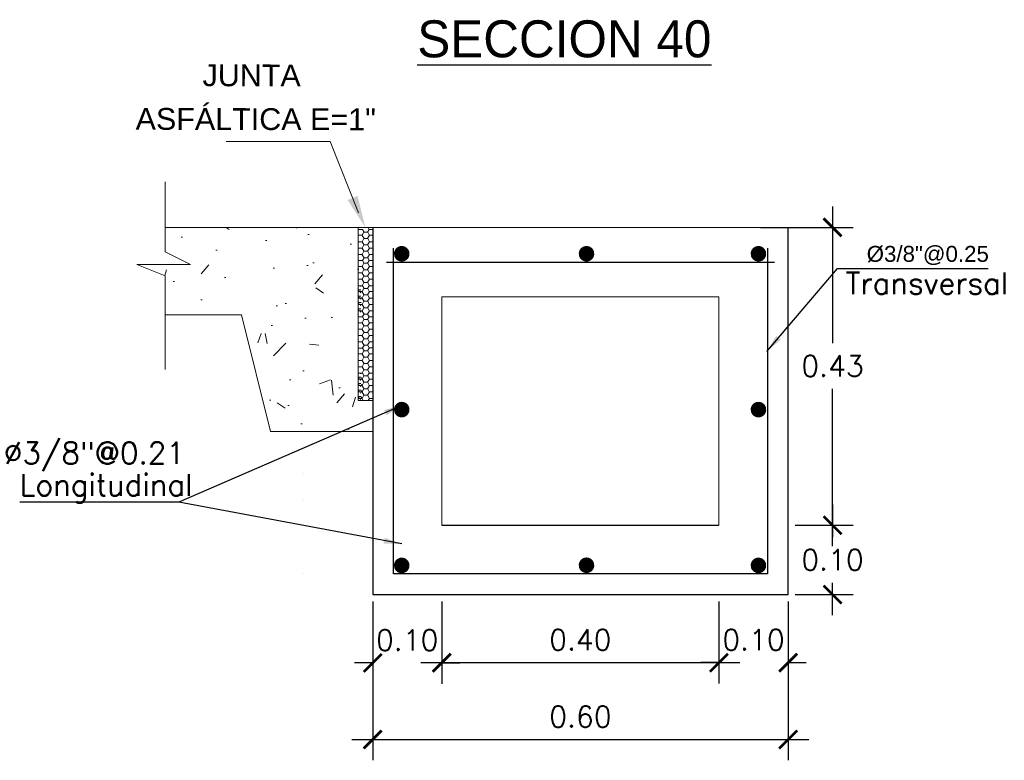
# Model space of a CAD drawing. Header units: millimetres. Extents: x -8931983 to 9630244, y 4 to 18563053.
# Tile 303 of 329: x 349715.45 to 349716.87, y 9282009.35 to 9282010.42. Entities that reach past the tile are written whole.
import ezdxf

# ---------------------------------------------------------------- set-up
doc = ezdxf.new("R2010")
doc.units = ezdxf.units.MM
doc.linetypes.add('ACAD_ISO02W100', pattern=[15, 12, -3])
doc.linetypes.add('DASHED2', pattern=[0.375, 0.25, -0.125])
for name, color, linetype, lineweight in [('0.2', 32, 'ACAD_ISO02W100', 0), ('cotas', 1, 'Continuous', 15), ('linea fina 01', 189, 'Continuous', 0), ('PROYECCIONES-INT', 1, 'DASHED2', 5), ('TEXTO', 255, 'Continuous', 5)]:
    doc.layers.add(name, color=color, linetype=linetype, lineweight=lineweight)
doc.layers.add('TEX', color=3, linetype='Continuous')
doc.styles.add('COTAS', font='arial.ttf')
doc.styles.add('MtXpl_Arial_Black', font='txt')
doc.styles.add('ROMANS', font='ROMANS.shx')
doc.styles.add('ROMANS-DIM', font='romans.shx')
doc.styles.add('VANO', font='swissl.ttf', dxfattribs={"height": 0.2})
doc.dimstyles.new('1-25V', dxfattribs={"dimscale": 0.2, "dimtxt": 0.18, "dimasz": 0.13, "dimexe": 0.18, "dimexo": 0.15, "dimgap": 0.1, "dimtad": 0, "dimtih": 1, "dimtoh": 1, "dimzin": 0, "dimdsep": 46, "dimtxsty": 'COTAS', "dimcen": 0.09, "dimadec": 0, "dimazin": 0, "dimtfac": 1, "dimtmove": 2, "dimatfit": 3, "dimfxl": 1, "dimtolj": 1, "dimtzin": 0, "dimarcsym": 0})
doc.dimstyles.new('20_METRIC  ARCHITECTURAL', dxfattribs={"dimscale": 0.2, "dimtxt": 0.03, "dimasz": 0.13, "dimexe": 0.15, "dimexo": 0.05, "dimgap": 0.09, "dimtad": 1, "dimtih": 1, "dimtoh": 1, "dimzin": 0, "dimdsep": 46, "dimtxsty": 'ROMANS-DIM', "dimblk": 'ARCHTICK', "dimcen": 2, "dimdle": 0.15, "dimclrd": 9, "dimclre": 9, "dimadec": 0, "dimazin": 0, "dimtfac": 1, "dimtix": 1, "dimtofl": 0, "dimtmove": 0, "dimatfit": 3, "dimfxl": 1, "dimfrac": 2, "dimtolj": 1, "dimtzin": 0, "dimarcsym": 0})

# ---------------------------------------------------------------- blocks, each defined once
blk = doc.blocks.new('_ArchTick')
at = {"color": 0, "linetype": 'ByBlock', "const_width": 0.15}
blk.add_lwpolyline([(-0.5, -0.5), (0.5, 0.5)], dxfattribs=at)
blk = doc.blocks.new('*D3022')
at = {"color": 9, "lineweight": -2, "transparency": 16777216}
for p, q in [((349715.9576377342, 9282009.577802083), (349715.9576377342, 9282009.348374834)), ((349716.5576377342, 9282009.577802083), (349716.5576377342, 9282009.348374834)), ((349715.9276377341, 9282009.378374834), (349716.5876377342, 9282009.378374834))]:
    blk.add_line(p, q, dxfattribs=at)
at = {"layer": 'Defpoints', "color": 0, "lineweight": 30, "transparency": 16777216}
for p in [(349715.9576377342, 9282009.58780208, 5186.962977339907), (349716.5576377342, 9282009.58780208, 5186.962977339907), (349716.5576377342, 9282009.378374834)]:
    blk.add_point(p, dxfattribs=at)
at = {"color": 9, "lineweight": -2, "transparency": 16777216, "xscale": 0.026, "yscale": 0.026, "zscale": 0.026, "rotation": 180}
blk.add_blockref('_ArchTick', (349715.9576377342, 9282009.378374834), dxfattribs=at)
at = {"color": 9, "lineweight": -2, "transparency": 16777216, "xscale": 0.026, "yscale": 0.026, "zscale": 0.026}
blk.add_blockref('_ArchTick', (349716.5576377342, 9282009.378374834), dxfattribs=at)
at = {"color": 0, "lineweight": 0, "transparency": 16777216, "insert": (349716.2576377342, 9282009.411374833), "char_height": 0.03, "attachment_point": 5, "style": 'ROMANS-DIM'}
blk.add_mtext('\\A1;0.60', dxfattribs=at)
blk = doc.blocks.new('*D3023')
at = {"color": 9, "lineweight": -2, "transparency": 16777216}
for p, q in [((349716.6216847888, 9282010.147802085), (349716.6216847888, 9282009.950802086)), ((349716.5176377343, 9282010.117802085), (349716.6516847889, 9282010.117802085)), ((349716.6216847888, 9282009.657801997), (349716.6216847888, 9282009.884802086)), ((349716.5676377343, 9282009.687801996), (349716.6516847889, 9282009.687801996))]:
    blk.add_line(p, q, dxfattribs=at)
at = {"layer": 'Defpoints', "color": 0, "lineweight": 30, "transparency": 16777216}
for p in [(349716.5076377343, 9282010.117802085, 5186.962977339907), (349716.5576377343, 9282009.687801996, 5186.962977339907), (349716.6216847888, 9282009.687801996)]:
    blk.add_point(p, dxfattribs=at)
at = {"color": 9, "lineweight": -2, "transparency": 16777216, "xscale": 0.026, "yscale": 0.026, "zscale": 0.026}
for p, rotation in [((349716.6216847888, 9282010.117802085), 90), ((349716.6216847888, 9282009.687801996), 270)]:
    blk.add_blockref('_ArchTick', p, dxfattribs=dict(at, rotation=rotation))
at = {"color": 0, "lineweight": 0, "transparency": 16777216, "insert": (349716.6216847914, 9282009.917802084), "char_height": 0.03, "width": 0.0914285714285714, "attachment_point": 5, "style": 'ROMANS-DIM'}
blk.add_mtext('\\A1;0.43', dxfattribs=at)
blk = doc.blocks.new('*D3024')
at = {"color": 9, "lineweight": -2, "transparency": 16777216}
for p, q in [((349716.6216847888, 9282009.717801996), (349716.6216847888, 9282009.670802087)), ((349716.5676377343, 9282009.687801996), (349716.6516847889, 9282009.687801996)), ((349716.6216847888, 9282009.557802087), (349716.6216847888, 9282009.604802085)), ((349716.5676377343, 9282009.587802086), (349716.6516847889, 9282009.587802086))]:
    blk.add_line(p, q, dxfattribs=at)
at = {"layer": 'Defpoints', "color": 0, "lineweight": 30, "transparency": 16777216}
for p in [(349716.5576377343, 9282009.687801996), (349716.5576377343, 9282009.587802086), (349716.6216847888, 9282009.587802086)]:
    blk.add_point(p, dxfattribs=at)
at = {"color": 9, "lineweight": -2, "transparency": 16777216, "xscale": 0.026, "yscale": 0.026, "zscale": 0.026}
for p, rotation in [((349716.6216847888, 9282009.687801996), 90), ((349716.6216847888, 9282009.587802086), 270)]:
    blk.add_blockref('_ArchTick', p, dxfattribs=dict(at, rotation=rotation))
at = {"color": 0, "lineweight": 0, "transparency": 16777216, "insert": (349716.6216847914, 9282009.637802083), "char_height": 0.03, "attachment_point": 5, "style": 'ROMANS-DIM'}
blk.add_mtext('\\A1;0.10', dxfattribs=at)
blk = doc.blocks.new('*D3025')
at = {"color": 9, "lineweight": -2, "transparency": 16777216}
for p, q in [((349715.9576377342, 9282009.577802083), (349715.9576377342, 9282009.458951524)), ((349716.0573581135, 9282009.577802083), (349716.0573581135, 9282009.458951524)), ((349715.9576377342, 9282009.488951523), (349715.9316377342, 9282009.488951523)), ((349716.0573581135, 9282009.488951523), (349716.0833581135, 9282009.488951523))]:
    blk.add_line(p, q, dxfattribs=at)
at = {"layer": 'Defpoints', "color": 0, "lineweight": 30, "transparency": 16777216}
for p in [(349715.9576377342, 9282009.587802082, 5186.962977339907), (349716.0573581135, 9282009.587802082, 5186.962977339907), (349716.0573581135, 9282009.488951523)]:
    blk.add_point(p, dxfattribs=at)
at = {"color": 9, "lineweight": -2, "transparency": 16777216, "xscale": 0.026, "yscale": 0.026, "zscale": 0.026}
blk.add_blockref('_ArchTick', (349715.9576377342, 9282009.488951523), dxfattribs=at)
at = {"color": 9, "lineweight": -2, "transparency": 16777216, "xscale": 0.026, "yscale": 0.026, "zscale": 0.026, "rotation": 180}
blk.add_blockref('_ArchTick', (349716.0573581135, 9282009.488951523), dxfattribs=at)
at = {"color": 0, "lineweight": 0, "transparency": 16777216, "insert": (349716.0074979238, 9282009.521951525), "char_height": 0.03, "attachment_point": 5, "style": 'ROMANS-DIM'}
blk.add_mtext('\\A1;0.10', dxfattribs=at)
blk = doc.blocks.new('*D3026')
at = {"color": 9, "lineweight": -2, "transparency": 16777216}
for p, q in [((349716.0573581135, 9282009.577802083), (349716.0573581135, 9282009.459372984)), ((349716.4576377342, 9282009.577802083), (349716.4576377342, 9282009.459372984)), ((349716.0273581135, 9282009.489372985), (349716.4876377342, 9282009.489372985))]:
    blk.add_line(p, q, dxfattribs=at)
at = {"layer": 'Defpoints', "color": 0, "lineweight": 30, "transparency": 16777216}
for p in [(349716.0573581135, 9282009.58780208, 10373.92595467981), (349716.4576377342, 9282009.58780208, 5186.962977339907), (349716.4576377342, 9282009.489372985)]:
    blk.add_point(p, dxfattribs=at)
at = {"color": 9, "lineweight": -2, "transparency": 16777216, "xscale": 0.026, "yscale": 0.026, "zscale": 0.026, "rotation": 180}
blk.add_blockref('_ArchTick', (349716.0573581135, 9282009.489372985), dxfattribs=at)
at = {"color": 9, "lineweight": -2, "transparency": 16777216, "xscale": 0.026, "yscale": 0.026, "zscale": 0.026}
blk.add_blockref('_ArchTick', (349716.4576377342, 9282009.489372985), dxfattribs=at)
at = {"color": 0, "lineweight": 0, "transparency": 16777216, "insert": (349716.2574979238, 9282009.522372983), "char_height": 0.03, "attachment_point": 5, "style": 'ROMANS-DIM'}
blk.add_mtext('\\A1;0.40', dxfattribs=at)
blk = doc.blocks.new('*D3027')
at = {"color": 9, "lineweight": -2, "transparency": 16777216}
for p, q in [((349716.4576377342, 9282009.577802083), (349716.4576377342, 9282009.459372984)), ((349716.5576377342, 9282009.577802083), (349716.5576377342, 9282009.459372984)), ((349716.4576377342, 9282009.489372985), (349716.4316377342, 9282009.489372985)), ((349716.5576377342, 9282009.489372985), (349716.5836377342, 9282009.489372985))]:
    blk.add_line(p, q, dxfattribs=at)
at = {"layer": 'Defpoints', "color": 0, "lineweight": 30, "transparency": 16777216}
for p in [(349716.4576377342, 9282009.58780208, 5186.962977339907), (349716.5576377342, 9282009.58780208, 5186.962977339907), (349716.5576377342, 9282009.489372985)]:
    blk.add_point(p, dxfattribs=at)
at = {"color": 9, "lineweight": -2, "transparency": 16777216, "xscale": 0.026, "yscale": 0.026, "zscale": 0.026}
blk.add_blockref('_ArchTick', (349716.4576377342, 9282009.489372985), dxfattribs=at)
at = {"color": 9, "lineweight": -2, "transparency": 16777216, "xscale": 0.026, "yscale": 0.026, "zscale": 0.026, "rotation": 180}
blk.add_blockref('_ArchTick', (349716.5576377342, 9282009.489372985), dxfattribs=at)
at = {"color": 0, "lineweight": 0, "transparency": 16777216, "insert": (349716.5076377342, 9282009.522372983), "char_height": 0.03, "attachment_point": 5, "style": 'ROMANS-DIM'}
blk.add_mtext('\\A1;0.10', dxfattribs=at)
blk = doc.blocks.new('TEXTO 1')
at = {"layer": 'linea fina 01', "ltscale": 0.1}
for p, q in [((-0.0508167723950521, 0.1241394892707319), (-0.2010398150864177, 0.1241394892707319)), ((-0.0100357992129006, 0.0209258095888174), (-0.0508167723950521, 0.1241394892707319))]:
    blk.add_line(p, q, dxfattribs=at)
blk.add_solid([(-0.02553807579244, 0.0394717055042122), (0, 0), (-0.0113560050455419, 0.0456207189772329)], dxfattribs=at)
at = {"layer": '0.2', "color": 251, "true_color": 0x636466, "style": 'VANO', "oblique": 359.9999999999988}
for s, p in [('JUNTA', (-0.235123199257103, 0.2039847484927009, -5186.962977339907)), ('ASFÁLTICA E=1"', (-0.331776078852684, 0.1410587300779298, -5186.962977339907))]:
    blk.add_text(s, height=0.0314999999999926, rotation=359.8799999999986, dxfattribs=at).set_placement(p)
blk = doc.blocks.new('junta asfaltica')
at = {"lineweight": 0}
h = blk.add_hatch(dxfattribs=at)
h.set_pattern_fill('AR-CONC', scale=0.01, style=0)
h.set_pattern_definition([(50, (-0.1189008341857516, -0.0700673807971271), (0.1639662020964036, -0.0143451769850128), [0.017145, -0.188595]), (355, (-0.1189008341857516, -0.0700673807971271), (-0.0317190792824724, 0.1719511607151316), [0.013716, -0.150876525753]), (100.4514446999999, (-0.1052370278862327, -0.0712628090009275), (0.1322471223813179, 0.1576059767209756), [0.01457100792, -0.1602812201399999]), (46.1842, (-0.1189008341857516, -0.0243473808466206), (0.2439711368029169, -0.0378380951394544), [0.0257175, -0.2828925]), (96.6355576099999, (-0.0985699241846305, -0.0275005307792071), (0.2136637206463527, 0.2226835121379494), [0.021856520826, -0.240422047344]), (351.18415117, (-0.1189008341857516, -0.0243473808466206), (0.2136637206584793, 0.2226835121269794), [0.020573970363, -0.226313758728]), (21, (-0.0960408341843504, -0.0357773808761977), (0.1364529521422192, -0.0920386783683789), [0.017145, -0.188595]), (326, (-0.0960408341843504, -0.0357773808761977), (0.0556218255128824, 0.1657691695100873), [0.013716, -0.150876]), (71.45144499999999, (-0.0846697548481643, -0.0434472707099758), (0.1920747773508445, 0.0737304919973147), [0.01457100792, -0.16028094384]), (37.5, (-0.1189008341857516, -0.0700673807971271), (0.0027797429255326, 0.0760995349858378), [0, -0.1490472, 0, -0.153162, 0, -0.1514475]), (7.499999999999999, (-0.1189008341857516, -0.0700673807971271), (0.0601376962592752, 0.0901625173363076), [0, -0.0873252, 0, -0.1456182, 0, -0.0577215]), (327.5, (-0.1698786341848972, -0.0700673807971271), (0.1220315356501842, -0.0051558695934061), [0, -0.05715, 0, -0.178308, 0, -0.236601]), (317.5, (-0.1927386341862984, -0.0700673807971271), (0.1333162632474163, 0.0228838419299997), [0, -0.074295, 0, -0.1184148, 0, -0.168021])])
h.paths.add_polyline_path([(-0.0210516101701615, 2.68221356e-08), (-0.2996047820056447, 2.68221356e-08), (-0.2996047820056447, -0.0354425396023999), (-0.2629513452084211, -0.0536842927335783), (-0.3405718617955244, -0.0536842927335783), (-0.2996047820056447, -0.0698087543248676), (-0.2996047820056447, -0.1263088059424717), (-0.1894634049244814, -0.1263088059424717), (-0.1473604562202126, -0.2947206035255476), (-0.0210516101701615, -0.2947206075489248)])
h = blk.add_hatch(dxfattribs=at)
h.set_pattern_fill('HONEY', scale=0.0187124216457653, angle=180, style=0)
h.set_pattern_definition([(360, (-1344.435306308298, 712.0165321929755), (0.0080206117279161, -0.0046307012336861), [0.0053470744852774, -0.0106941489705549]), (240, (-1344.435306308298, 712.0165321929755), (-0.0080206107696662, -0.0046307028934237), [0.0053470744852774, -0.0106941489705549]), (300, (-1344.435306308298, 712.0165321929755), (9.5825e-10, -0.0092614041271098), [-0.0106941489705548, 0.0053470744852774])])
h.paths.add_polyline_path([(-0.0210514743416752, -0.0843195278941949), (-0.0210514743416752, -0.1264220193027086), (-0.0160414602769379, -0.1264220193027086), (-0.0160414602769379, -0.0843195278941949)])
h = blk.add_hatch(dxfattribs=at)
h.set_pattern_fill('HONEY', scale=0.0187124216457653, angle=180, style=0)
h.set_pattern_definition([(360, (-1344.435306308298, 711.8902233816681), (0.0080206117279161, -0.0046307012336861), [0.0053470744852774, -0.0106941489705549]), (240, (-1344.435306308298, 711.8902233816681), (-0.0080206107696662, -0.0046307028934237), [0.0053470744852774, -0.0106941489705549]), (300, (-1344.435306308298, 711.8902233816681), (9.5825e-10, -0.0092614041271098), [-0.0106941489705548, 0.0053470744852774])])
h.paths.add_polyline_path([(-0.0210514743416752, -0.2106283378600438), (-0.0210514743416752, -0.2527308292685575), (-0.0160414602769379, -0.2527308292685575), (-0.0160414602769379, -0.2106283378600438)])
at = {"color": 7, "linetype": 'ByBlock', "lineweight": 0}
for p, q in [((-0.2996047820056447, 0.0657418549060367), (-0.2996047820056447, -0.0354425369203)), ((-0.2996047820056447, -0.0354425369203), (-0.2629513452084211, -0.0536842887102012)), ((-0.2629513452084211, -0.0536842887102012), (-0.3405718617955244, -0.0536842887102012)), ((-0.3405718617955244, -0.0536842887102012), (-0.2996047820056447, -0.0698087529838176)), ((-0.2996047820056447, -0.0698087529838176), (-0.2996047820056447, -0.2053593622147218))]:
    blk.add_line(p, q, dxfattribs=at)
at = {"color": 7, "lineweight": 0}
for p, q in [((-0.2996047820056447, 2.81631856e-08), (-0.0210516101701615, 2.81631856e-08)), ((-0.0210514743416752, 0), (0, 0)), ((-0.0210514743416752, 0), (-0.0210514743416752, -0.25)), ((-0.0066348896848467, 0), (-0.0049328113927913, -0.0029480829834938)), ((-1.357866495e-07, -0.2947206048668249), (-1.357866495e-07, 0)), ((-0.0210515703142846, -0.010682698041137), (-0.0205355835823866, -0.0115764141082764)), ((-0.020682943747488, -0.0112982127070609), (-0.0210515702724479, -0.0119366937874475)), ((-0.0148197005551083, -0.0027724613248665), (-0.0210514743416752, -0.0027724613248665)), ((-0.0203683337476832, -0.0113096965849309), (-0.0150212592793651, -0.0113096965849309)), ((-0.0126623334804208, -0.0066675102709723), (-0.0153358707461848, -0.0112982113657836)), ((-0.0151885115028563, -0.0115764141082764), (-0.0125149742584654, -0.0162071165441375)), ((-0.0148361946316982, -0.0029252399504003), (-0.0125149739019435, -0.0069457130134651)), ((-0.0123477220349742, -0.0066789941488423), (-0.0070006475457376, -0.0066789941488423)), ((-0.0051546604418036, -0.0029252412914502), (-0.0073152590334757, -0.0066675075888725)), ((-0.0046417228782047, -0.0112982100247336), (-0.0073152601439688, -0.0159289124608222)), ((-0.0071679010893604, -0.0069457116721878), (-0.0044943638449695, -0.0115764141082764)), ((-0.0051235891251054, -0.0029047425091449), (2.09184e-11, -0.0029047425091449)), ((-0.0043271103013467, -0.0113096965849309), (-9.55119503e-08, -0.0113096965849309)), ((-0.0210515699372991, -0.0199441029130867), (-0.0205355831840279, -0.0208378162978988)), ((-0.0206829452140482, -0.0205596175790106), (-0.0210515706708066, -0.0211980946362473)), ((-0.0203683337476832, -0.0205710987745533), (-0.0150212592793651, -0.0205710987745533)), ((-0.0126623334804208, -0.0159289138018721), (-0.0153358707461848, -0.0205596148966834)), ((-0.012662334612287, -0.0251903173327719), (-0.0153358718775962, -0.0298210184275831)), ((-0.0151885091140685, -0.0208378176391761), (-0.0125149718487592, -0.0254685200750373)), ((-0.0123477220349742, -0.0159403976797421), (-0.0070006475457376, -0.0159403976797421)), ((-0.0123477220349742, -0.0252017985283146), (-0.0070006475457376, -0.0252017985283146)), ((-0.0046417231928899, -0.0205596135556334), (-0.0073152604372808, -0.0251903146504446)), ((-0.0071678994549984, -0.0162071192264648), (-0.004494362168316, -0.0208378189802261)), ((-0.0071678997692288, -0.0254685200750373), (-0.0044943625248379, -0.0300992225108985)), ((-0.0043271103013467, -0.0205710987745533), (-9.55119503e-08, -0.0205710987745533)), ((-0.0210515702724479, -0.0292055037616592), (-0.0205355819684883, -0.0300992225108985)), ((-0.0206829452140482, -0.0298210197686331), (-0.0210515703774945, -0.0304594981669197)), ((-0.0210515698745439, -0.038466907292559), (-0.0205355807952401, -0.0393606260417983)), ((-0.0206829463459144, -0.0390824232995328), (-0.0210515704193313, -0.0397208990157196)), ((-0.0203683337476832, -0.0298325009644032), (-0.0150212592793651, -0.0298325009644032)), ((-0.0203683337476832, -0.0390939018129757), (-0.0150212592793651, -0.0390939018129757)), ((-0.012662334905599, -0.0344517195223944), (-0.0153358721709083, -0.0390824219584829)), ((-0.0151885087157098, -0.0300992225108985), (-0.0125149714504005, -0.0347299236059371)), ((-0.0151885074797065, -0.0393606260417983), (-0.0125149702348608, -0.0439913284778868)), ((-0.0123477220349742, -0.0344632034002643), (-0.0070006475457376, -0.0344632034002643)), ((-0.0046417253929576, -0.0298210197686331), (-0.0073152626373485, -0.0344517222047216)), ((-0.0046417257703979, -0.0390824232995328), (-0.0073152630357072, -0.043713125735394)), ((-0.007167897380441, -0.034729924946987), (-0.004494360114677, -0.0393606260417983)), ((-0.0043271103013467, -0.0298325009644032), (-9.55537871e-08, -0.0298325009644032)), ((-0.0043271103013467, -0.0390939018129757), (-9.55537871e-08, -0.0390939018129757)), ((-0.0210515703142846, -0.0557221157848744), (-0.0205355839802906, -0.0566158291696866)), ((-0.020682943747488, -0.056337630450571), (-0.0210515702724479, -0.056976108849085)), ((-0.0149139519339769, -0.0477837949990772), (-0.0206632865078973, -0.0477837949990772)), ((-0.0203683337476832, -0.056349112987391), (-0.0150212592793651, -0.056349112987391)), ((-0.0126623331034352, -0.0517069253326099), (-0.0153358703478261, -0.0563376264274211)), ((-0.0151885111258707, -0.0566158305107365), (-0.0125149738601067, -0.061246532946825)), ((-0.0125149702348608, -0.0439913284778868), (-0.014899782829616, -0.0475884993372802)), ((-0.0148361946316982, -0.0479646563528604), (-0.0125149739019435, -0.0519851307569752)), ((-0.0123477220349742, -0.0437246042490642), (-0.0070006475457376, -0.0437246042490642)), ((-0.0123477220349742, -0.0517184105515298), (-0.0070006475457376, -0.0517184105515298)), ((-0.0051546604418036, -0.0479646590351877), (-0.0073152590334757, -0.0517069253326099)), ((-0.0046417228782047, -0.0563376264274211), (-0.0073152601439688, -0.0609683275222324)), ((-0.0071679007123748, -0.0519851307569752), (-0.0044943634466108, -0.0566158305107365)), ((-0.0069412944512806, -0.0439446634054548), (-0.0051814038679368, -0.0474320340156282)), ((-0.0052986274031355, -0.0476877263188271), (2.09184e-11, -0.0476877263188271)), ((-0.0043271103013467, -0.056349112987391), (-9.55119503e-08, -0.056349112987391)), ((-0.0210515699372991, -0.0649835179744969), (-0.0205355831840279, -0.0658772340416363)), ((-0.0206829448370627, -0.0655990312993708), (-0.0210515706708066, -0.0662375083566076)), ((-0.0203683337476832, -0.0656105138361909), (-0.0150212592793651, -0.0656105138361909)), ((-0.0126623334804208, -0.0609683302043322), (-0.0153358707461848, -0.0655990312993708)), ((-0.012662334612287, -0.0702297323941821), (-0.0153358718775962, -0.0748604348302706)), ((-0.015188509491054, -0.0658772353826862), (-0.0125149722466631, -0.0705079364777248)), ((-0.0123477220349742, -0.0609798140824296), (-0.0070006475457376, -0.0609798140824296)), ((-0.0123477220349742, -0.0702412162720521), (-0.0070006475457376, -0.0702412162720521)), ((-0.0046417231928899, -0.0655990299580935), (-0.0073152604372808, -0.0702297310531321)), ((-0.0071678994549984, -0.061246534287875), (-0.004494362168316, -0.0658772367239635)), ((-0.0071678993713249, -0.0705079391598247), (-0.0044943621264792, -0.075138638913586)), ((-0.0043271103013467, -0.0656105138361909), (-9.55119503e-08, -0.0656105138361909)), ((-0.0210515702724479, -0.0742449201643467), (-0.0205355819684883, -0.075138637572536)), ((-0.0206829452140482, -0.0748604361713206), (-0.0210515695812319, -0.0754989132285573)), ((-0.0210515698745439, -0.0835063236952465), (-0.0206477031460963, -0.0842058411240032)), ((-0.0206829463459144, -0.084121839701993), (-0.0207314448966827, -0.0842058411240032)), ((-0.0203683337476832, -0.0748719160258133), (-0.0150212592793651, -0.0748719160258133)), ((-0.0203683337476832, -0.0841333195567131), (-0.0150212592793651, -0.0841333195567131)), ((-0.012662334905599, -0.0794911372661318), (-0.0153358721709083, -0.0841218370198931)), ((-0.0151885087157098, -0.075138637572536), (-0.0125149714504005, -0.0797693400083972)), ((-0.0148361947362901, -0.0843195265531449), (-0.0125149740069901, -0.0883399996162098)), ((-0.0123477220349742, -0.0795026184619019), (-0.0070006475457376, -0.0795026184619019)), ((-0.0046417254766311, -0.0748604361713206), (-0.0073152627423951, -0.0794911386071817)), ((-0.0051546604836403, -0.0843195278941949), (-0.0073152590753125, -0.0880617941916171)), ((-0.0071678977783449, -0.0797693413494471), (-0.0046064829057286, -0.0842058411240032)), ((-0.0043271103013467, -0.0748719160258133), (-9.55537871e-08, -0.0748719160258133)), ((-0.0043271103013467, -0.0841333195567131), (-9.55537871e-08, -0.0841333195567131)), ((-0.0210515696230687, -0.0920769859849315), (-0.0205355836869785, -0.092970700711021)), ((-0.0206829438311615, -0.0926924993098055), (-0.0210515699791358, -0.0933309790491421)), ((-0.0203683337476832, -0.0927039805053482), (-0.0150212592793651, -0.0927039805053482)), ((-0.0126623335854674, -0.088061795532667), (-0.0153358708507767, -0.0926924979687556)), ((-0.0126623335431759, -0.0973232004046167), (-0.0153358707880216, -0.101953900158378)), ((-0.015188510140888, -0.092970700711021), (-0.0125149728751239, -0.0976014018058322)), ((-0.0123477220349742, -0.088073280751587), (-0.0070006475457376, -0.088073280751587)), ((-0.0123477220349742, -0.0973346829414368), (-0.0070006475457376, -0.0973346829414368)), ((-0.0046417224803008, -0.0926924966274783), (-0.0073152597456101, -0.0973231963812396)), ((-0.0071679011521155, -0.0883399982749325), (-0.0044943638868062, -0.0929706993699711)), ((-0.0071678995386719, -0.0976014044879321), (-0.0044943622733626, -0.1022321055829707)), ((-0.0043271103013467, -0.0927039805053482), (-9.55119503e-08, -0.0927039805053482)), ((-0.0210515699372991, -0.1013383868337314), (-0.0205355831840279, -0.1022321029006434)), ((-0.0206829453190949, -0.101953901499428), (-0.0210515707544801, -0.1025923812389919)), ((-0.0210515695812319, -0.1105997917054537), (-0.0205355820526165, -0.1114935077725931)), ((-0.0206829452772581, -0.1112153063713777), (-0.0210515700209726, -0.1118537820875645)), ((-0.0203683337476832, -0.101965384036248), (-0.0150212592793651, -0.101965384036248)), ((-0.0203683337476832, -0.1112267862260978), (-0.0150212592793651, -0.1112267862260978)), ((-0.0126623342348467, -0.1065846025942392), (-0.0153358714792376, -0.1112153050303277)), ((-0.015188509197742, -0.1022321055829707), (-0.0125149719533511, -0.1068628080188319)), ((-0.0151885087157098, -0.1114935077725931), (-0.0125149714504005, -0.1161242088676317)), ((-0.0123477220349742, -0.1065960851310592), (-0.0070006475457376, -0.1065960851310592)), ((-0.0046417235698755, -0.1019538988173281), (-0.0073152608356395, -0.1065846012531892)), ((-0.0046417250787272, -0.1112153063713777), (-0.0073152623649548, -0.115846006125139)), ((-0.0071678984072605, -0.1068628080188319), (-0.0044943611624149, -0.1114935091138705)), ((-0.0043271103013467, -0.101965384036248), (-9.55119503e-08, -0.101965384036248)), ((-0.0043271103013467, -0.1112267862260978), (-9.55537871e-08, -0.1112267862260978)), ((-0.1894634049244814, -0.1263088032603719), (-0.2996047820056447, -0.1263088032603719)), ((-0.1473604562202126, -0.2947206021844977), (-0.1894634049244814, -0.1263088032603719)), ((-0.0210515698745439, -0.1198611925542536), (-0.0205355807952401, -0.1207549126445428)), ((-0.0206829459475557, -0.1204767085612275), (-0.0210515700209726, -0.121115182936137)), ((-0.0203683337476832, -0.1204881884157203), (-0.0150212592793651, -0.1204881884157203)), ((-0.0126623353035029, -0.115846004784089), (-0.015335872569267, -0.1204767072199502)), ((-0.0151885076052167, -0.1207549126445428), (-0.0125149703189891, -0.1253856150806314)), ((-0.0129228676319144, -0.1255586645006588), (-0.0148348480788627, -0.1288070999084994)), ((-0.0123477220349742, -0.115857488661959), (-0.0070006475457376, -0.115857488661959)), ((-0.0123477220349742, -0.1251188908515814), (-0.0070006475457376, -0.1251188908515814)), ((-0.0073218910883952, -0.1251188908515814), (-0.0049328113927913, -0.1292568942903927)), ((-0.0046417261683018, -0.1204767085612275), (-0.0073152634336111, -0.1251074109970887)), ((-0.0071678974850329, -0.1161242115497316), (-0.0044943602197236, -0.1207549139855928)), ((-0.0043271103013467, -0.1204881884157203), (-9.55537871e-08, -0.1204881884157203)), ((-0.0210515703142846, -0.1369915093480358), (-0.0205355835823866, -0.1378852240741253)), ((-0.020682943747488, -0.1376070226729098), (-0.0210515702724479, -0.1382455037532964)), ((-0.0148197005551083, -0.1290812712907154), (-0.0210514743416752, -0.1290812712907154)), ((-0.0203683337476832, -0.1376185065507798), (-0.0150212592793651, -0.1376185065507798)), ((-0.0126623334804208, -0.1329763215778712), (-0.0153358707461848, -0.1376070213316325)), ((-0.0151885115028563, -0.1378852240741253), (-0.0125149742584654, -0.1425159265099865)), ((-0.0148361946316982, -0.1292340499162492), (-0.0125149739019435, -0.133254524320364)), ((-0.0123477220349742, -0.1329878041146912), (-0.0070006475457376, -0.1329878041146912)), ((-0.0051546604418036, -0.1292340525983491), (-0.0073152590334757, -0.1329763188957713)), ((-0.0046417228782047, -0.1376070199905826), (-0.0073152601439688, -0.1422377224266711)), ((-0.0071679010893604, -0.1332545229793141), (-0.0044943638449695, -0.1378852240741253)), ((-0.0051235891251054, -0.1292135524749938), (2.09184e-11, -0.1292135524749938)), ((-0.0043271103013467, -0.1376185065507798), (-9.55119503e-08, -0.1376185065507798)), ((-0.0210515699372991, -0.1462529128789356), (-0.0205355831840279, -0.1471466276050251)), ((-0.0206829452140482, -0.1468684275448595), (-0.0210515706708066, -0.1475069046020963)), ((-0.0210515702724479, -0.1555143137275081), (-0.0205355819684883, -0.1564080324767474)), ((-0.0206829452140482, -0.156129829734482), (-0.0210515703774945, -0.156768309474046)), ((-0.0203683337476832, -0.1468799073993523), (-0.0150212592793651, -0.1468799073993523)), ((-0.0203683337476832, -0.1561413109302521), (-0.0150212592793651, -0.1561413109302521)), ((-0.0126623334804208, -0.142237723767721), (-0.0153358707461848, -0.1468684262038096)), ((-0.012662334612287, -0.1514991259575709), (-0.0153358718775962, -0.156129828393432)), ((-0.0151885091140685, -0.147146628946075), (-0.0125149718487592, -0.1517773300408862)), ((-0.0123477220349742, -0.1422492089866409), (-0.0070006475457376, -0.1422492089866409)), ((-0.0123477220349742, -0.1515106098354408), (-0.0070006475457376, -0.1515106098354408)), ((-0.0046417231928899, -0.1468684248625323), (-0.0073152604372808, -0.1514991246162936)), ((-0.0046417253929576, -0.156129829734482), (-0.0073152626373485, -0.1607605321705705)), ((-0.0071678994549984, -0.1425159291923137), (-0.004494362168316, -0.1471466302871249)), ((-0.0071678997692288, -0.1517773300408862), (-0.0044943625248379, -0.1564080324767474)), ((-0.0043271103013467, -0.1468799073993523), (-9.55119503e-08, -0.1468799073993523)), ((-0.0043271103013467, -0.1561413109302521), (-9.55537871e-08, -0.1561413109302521)), ((-0.0210515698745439, -0.1647757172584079), (-0.0205355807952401, -0.1656694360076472)), ((-0.0206829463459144, -0.1653912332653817), (-0.0210515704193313, -0.1660297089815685)), ((-0.0203683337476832, -0.1654027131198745), (-0.0150212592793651, -0.1654027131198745)), ((-0.012662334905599, -0.1607605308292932), (-0.0153358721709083, -0.1653912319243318)), ((-0.0151885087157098, -0.1564080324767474), (-0.0125149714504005, -0.1610387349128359)), ((-0.0151885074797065, -0.1656694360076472), (-0.0125149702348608, -0.1703001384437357)), ((-0.0125149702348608, -0.1703001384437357), (-0.014899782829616, -0.1738973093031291)), ((-0.0123477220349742, -0.1607720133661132), (-0.0070006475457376, -0.1607720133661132)), ((-0.0123477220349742, -0.1700334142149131), (-0.0070006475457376, -0.1700334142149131)), ((-0.0046417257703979, -0.1653912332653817), (-0.0073152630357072, -0.1700219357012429)), ((-0.007167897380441, -0.1610387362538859), (-0.004494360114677, -0.1656694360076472)), ((-0.0069412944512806, -0.1702534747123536), (-0.0051814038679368, -0.1737408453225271)), ((-0.0043271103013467, -0.1654027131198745), (-9.55537871e-08, -0.1654027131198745)), ((-0.0210515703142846, -0.1820309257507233), (-0.0205355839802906, -0.1829246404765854)), ((-0.020682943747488, -0.1826464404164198), (-0.0210515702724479, -0.1832849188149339)), ((-0.0149139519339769, -0.1740926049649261), (-0.0206632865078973, -0.1740926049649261)), ((-0.0203683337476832, -0.1826579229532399), (-0.0150212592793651, -0.1826579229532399)), ((-0.0126623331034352, -0.1780157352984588), (-0.0153358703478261, -0.18264643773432)), ((-0.0151885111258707, -0.1829246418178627), (-0.0125149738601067, -0.1875553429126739)), ((-0.0148361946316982, -0.1742734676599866), (-0.0125149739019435, -0.1782939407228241)), ((-0.0123477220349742, -0.1780272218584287), (-0.0070006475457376, -0.1780272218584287)), ((-0.0051546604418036, -0.1742734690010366), (-0.0073152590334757, -0.1780157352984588)), ((-0.0046417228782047, -0.18264643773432), (-0.0073152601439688, -0.1872771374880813)), ((-0.0071679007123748, -0.1782939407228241), (-0.0044943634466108, -0.1829246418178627)), ((-0.0052986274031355, -0.173996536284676), (2.09184e-11, -0.173996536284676)), ((-0.0043271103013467, -0.1826579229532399), (-9.55119503e-08, -0.1826579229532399)), ((-0.0210515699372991, -0.1912923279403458), (-0.0205355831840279, -0.1921860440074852)), ((-0.0206829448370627, -0.1919078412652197), (-0.0210515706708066, -0.1925463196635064)), ((-0.0203683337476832, -0.1919193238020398), (-0.0150212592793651, -0.1919193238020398)), ((-0.0126623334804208, -0.1872771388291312), (-0.0153358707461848, -0.1919078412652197)), ((-0.012662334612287, -0.1965385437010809), (-0.0153358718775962, -0.2011692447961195)), ((-0.015188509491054, -0.1921860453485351), (-0.0125149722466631, -0.1968167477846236)), ((-0.0123477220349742, -0.1872886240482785), (-0.0070006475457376, -0.1872886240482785)), ((-0.0123477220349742, -0.196550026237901), (-0.0070006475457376, -0.196550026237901)), ((-0.0046417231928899, -0.1919078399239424), (-0.0073152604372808, -0.196538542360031)), ((-0.0071678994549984, -0.1875553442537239), (-0.004494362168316, -0.1921860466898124)), ((-0.0071678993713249, -0.1968167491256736), (-0.0044943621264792, -0.2014474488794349)), ((-0.0043271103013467, -0.1919193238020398), (-9.55119503e-08, -0.1919193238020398)), ((-0.0210515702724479, -0.2005537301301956), (-0.0205355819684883, -0.2014474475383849)), ((-0.0206829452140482, -0.2011692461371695), (-0.0210515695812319, -0.2018077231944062)), ((-0.0210515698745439, -0.2098151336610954), (-0.0206477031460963, -0.2105146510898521)), ((-0.0206829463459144, -0.2104306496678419), (-0.0207314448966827, -0.2105146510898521)), ((-0.0203683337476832, -0.2011807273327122), (-0.0150212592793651, -0.2011807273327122)), ((-0.0203683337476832, -0.210442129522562), (-0.0150212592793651, -0.210442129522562)), ((-0.012662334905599, -0.2057999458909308), (-0.0153358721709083, -0.2104306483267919)), ((-0.0151885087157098, -0.2014474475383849), (-0.0125149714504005, -0.2060781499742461)), ((-0.0148361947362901, -0.2106283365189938), (-0.0125149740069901, -0.2146488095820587)), ((-0.0123477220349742, -0.2058114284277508), (-0.0070006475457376, -0.2058114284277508)), ((-0.0046417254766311, -0.2011692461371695), (-0.0073152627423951, -0.2057999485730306)), ((-0.0051546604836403, -0.2106283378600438), (-0.0073152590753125, -0.214370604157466)), ((-0.0071678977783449, -0.206078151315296), (-0.0046064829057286, -0.2105146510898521)), ((-0.0043271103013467, -0.2011807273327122), (-9.55537871e-08, -0.2011807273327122)), ((-0.0043271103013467, -0.210442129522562), (-9.55537871e-08, -0.210442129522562)), ((-0.0210515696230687, -0.2183857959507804), (-0.0205355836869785, -0.2192795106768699)), ((-0.0206829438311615, -0.2190013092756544), (-0.0210515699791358, -0.219639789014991)), ((-0.0203683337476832, -0.2190127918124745), (-0.0150212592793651, -0.2190127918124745)), ((-0.0126623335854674, -0.2143706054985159), (-0.0153358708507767, -0.2190013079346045)), ((-0.0126623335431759, -0.2236320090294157), (-0.0153358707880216, -0.2282627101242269)), ((-0.015188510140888, -0.2192795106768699), (-0.0125149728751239, -0.2239102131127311)), ((-0.0123477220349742, -0.2143820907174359), (-0.0070006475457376, -0.2143820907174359)), ((-0.0123477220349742, -0.2236434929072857), (-0.0070006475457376, -0.2236434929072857)), ((-0.0046417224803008, -0.2190013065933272), (-0.0073152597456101, -0.2236320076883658)), ((-0.0071679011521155, -0.2146488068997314), (-0.0044943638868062, -0.21927950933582)), ((-0.0071678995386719, -0.223910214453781), (-0.0044943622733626, -0.2285409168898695)), ((-0.0043271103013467, -0.2190127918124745), (-9.55119503e-08, -0.2190127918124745)), ((-0.0210515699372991, -0.2276471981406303), (-0.0205355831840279, -0.2285409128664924)), ((-0.0206829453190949, -0.2282627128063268), (-0.0210515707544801, -0.2289011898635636)), ((-0.0210515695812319, -0.2369086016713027), (-0.0205355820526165, -0.2378023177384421)), ((-0.0206829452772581, -0.2375241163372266), (-0.0210515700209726, -0.2381625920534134)), ((-0.0203683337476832, -0.2282741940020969), (-0.0150212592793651, -0.2282741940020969)), ((-0.0203683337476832, -0.2375355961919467), (-0.0150212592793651, -0.2375355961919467)), ((-0.0126623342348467, -0.2328934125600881), (-0.0153358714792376, -0.2375241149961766)), ((-0.015188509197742, -0.2285409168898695), (-0.0125149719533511, -0.2331716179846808)), ((-0.0151885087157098, -0.2378023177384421), (-0.0125149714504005, -0.2424330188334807)), ((-0.0123477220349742, -0.2329048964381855), (-0.0070006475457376, -0.2329048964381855)), ((-0.0046417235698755, -0.228262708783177), (-0.0073152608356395, -0.2328934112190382)), ((-0.0046417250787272, -0.2375241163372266), (-0.0073152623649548, -0.2421548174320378)), ((-0.0071678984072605, -0.2331716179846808), (-0.0044943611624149, -0.2378023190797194)), ((-0.0043271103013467, -0.2282741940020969), (-9.55119503e-08, -0.2282741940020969)), ((-0.0043271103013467, -0.2375355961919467), (-9.55537871e-08, -0.2375355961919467)), ((-0.0210515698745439, -0.2461700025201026), (-0.0205355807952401, -0.2470637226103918)), ((-0.0206829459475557, -0.2467855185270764), (-0.0210515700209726, -0.2474239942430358)), ((-0.0210514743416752, -0.25), (-1.357866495e-07, -0.25)), ((-0.0203683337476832, -0.2467969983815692), (-0.0150212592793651, -0.2467969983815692)), ((-0.0126623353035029, -0.2421548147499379), (-0.015335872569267, -0.2467855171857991)), ((-0.0151885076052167, -0.2470637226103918), (-0.0134932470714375, -0.25)), ((-0.0123477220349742, -0.2421662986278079), (-0.0070006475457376, -0.2421662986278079)), ((-0.0071678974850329, -0.2424330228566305), (-0.0044943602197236, -0.2470637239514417)), ((-0.0046417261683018, -0.2467855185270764), (-0.0064976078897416, -0.25)), ((-0.0043271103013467, -0.2467969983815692), (-9.55537871e-08, -0.2467969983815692)), ((-1.357866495e-07, -0.2947206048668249), (-0.1473604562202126, -0.2947206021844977))]:
    blk.add_line(p, q, dxfattribs=at)
blk.add_blockref('TEXTO 1', (-0.0105257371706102, 0), dxfattribs=at)
blk = doc.blocks.new('*U2786')
at = {"color": 5, "const_width": 0.01125}
blk.add_lwpolyline([(-0.0056249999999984, 0, 1), (0.0056249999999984, 0, 1)], format="xyb", close=True, dxfattribs=at)
blk = doc.blocks.new('*U2783')
at = {"layer": 'cotas', "color": 0, "linetype": 'ByBlock', "lineweight": -2}
blk.add_blockref('*U2786', (0, 0), dxfattribs=at)
at = {"layer": 'cotas', "color": 0, "linetype": 'ByBlock', "lineweight": -2, "transparency": 16777216}
for p in [(0.225, 0), (0.45, 0)]:
    blk.add_blockref('*U2786', p, dxfattribs=at)
blk = doc.blocks.new('*U2792')
at = {"color": 5, "const_width": 0.01125}
blk.add_lwpolyline([(-0.0056249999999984, 0, 1), (0.0056249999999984, 0, 1)], format="xyb", close=True, dxfattribs=at)
blk = doc.blocks.new('*U2787')
at = {"layer": 'cotas', "color": 0, "linetype": 'ByBlock', "lineweight": -2}
blk.add_blockref('*U2792', (0, 0), dxfattribs=at)
blk = doc.blocks.new('*U2789')
at = {"color": 5, "const_width": 0.01125}
blk.add_lwpolyline([(-0.0056249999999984, 0, 1), (0.0056249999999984, 0, 1)], format="xyb", close=True, dxfattribs=at)
blk = doc.blocks.new('*U2788')
at = {"layer": 'cotas', "color": 0, "linetype": 'ByBlock', "lineweight": -2}
blk.add_blockref('*U2789', (0, 0), dxfattribs=at)
at = {"layer": 'cotas', "color": 0, "linetype": 'ByBlock', "lineweight": -2, "transparency": 16777216}
for p in [(0.225, 0), (0.45, 0)]:
    blk.add_blockref('*U2789', p, dxfattribs=at)
blk = doc.blocks.new('*U2790')
at = {"color": 5, "const_width": 0.01125}
blk.add_lwpolyline([(-0.0056249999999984, 0, 1), (0.0056249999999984, 0, 1)], format="xyb", close=True, dxfattribs=at)
blk = doc.blocks.new('*U2791')
at = {"layer": 'cotas', "color": 0, "linetype": 'ByBlock', "lineweight": -2}
blk.add_blockref('*U2790', (0, 0), dxfattribs=at)

msp = doc.modelspace()

# ---------------------------------------------------------------- linework, layer by layer
at = {"color": 84, "lineweight": 30}
for p, q in [((349715.9576377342, 9282010.117802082, 5186.962977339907), (349715.9576377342, 9282009.587802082, 5186.962977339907)), ((349716.5576377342, 9282009.587802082, 5186.962977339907), (349716.55763787, 9282010.117802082, 5186.962977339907)), ((349716.0576378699, 9282009.687802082, 5186.962977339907), (349716.4576378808, 9282009.687802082, 5186.962977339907)), ((349715.9576377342, 9282009.587802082, 5186.962977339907), (349716.5576377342, 9282009.587802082, 5186.962977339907))]:
    msp.add_line(p, q, dxfattribs=at)
at = {"color": 5, "lineweight": 0}
for p, q in [((349715.9576378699, 9282010.117802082, 5186.962977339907), (349716.00763787, 9282010.117802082, 5186.962977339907)), ((349716.5076377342, 9282010.117802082, 5186.962977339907), (349716.55763787, 9282010.117802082, 5186.962977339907))]:
    msp.add_line(p, q, dxfattribs=at)
at = {"color": 84, "lineweight": 0}
for p, q in [((349715.9576378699, 9282010.117802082, 5186.962977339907), (349716.55763787, 9282010.117802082, 5186.962977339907)), ((349716.0576378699, 9282010.017802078, 5186.962977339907), (349716.0576378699, 9282009.687802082, 5186.962977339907)), ((349716.0576378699, 9282010.017802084, 5186.962977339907), (349716.4576377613, 9282010.017802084, 5186.962977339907)), ((349716.4576378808, 9282009.687802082, 5186.962977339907), (349716.4576377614, 9282010.017802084, 5186.962977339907))]:
    msp.add_line(p, q, dxfattribs=at)
at = {"color": 6, "lineweight": 30}
msp.add_line((349715.97763787, 9282010.06780208, 5186.962977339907), (349716.5376377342, 9282010.067802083, 5186.962977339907), dxfattribs=at)
at = {"lineweight": 0}
for p, q in [((349715.8576378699, 9282009.762279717, 5186.962977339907), (349715.8576380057, 9282009.762279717, 5186.962977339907)), ((349715.8576380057, 9282009.723081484, 5186.962977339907), (349715.8576378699, 9282009.723081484, 5186.962977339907))]:
    msp.add_line(p, q, dxfattribs=at)
at = {"color": 172, "lineweight": 0}
msp.add_line((349715.8576378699, 9282009.617802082, 5186.962977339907), (349715.8576378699, 9282009.617802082, 5186.962977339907), dxfattribs=at)
msp.add_line((349715.8576378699, 9282009.617802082, 5186.962977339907), (349715.8576378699, 9282009.617802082, 5186.962977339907), dxfattribs=at)
at = {"color": 6, "lineweight": 30, "elevation": 5186.962977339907}
msp.add_lwpolyline([(349716.5276378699, 9282010.087802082), (349716.52763787, 9282009.617802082), (349715.9876378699, 9282009.617802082), (349715.9876378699, 9282010.087802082)], dxfattribs=at)
at = {"layer": 'PROYECCIONES-INT'}
msp.add_line((349716.5178015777, 9282010.071392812, 5186.962977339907), (349716.5203861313, 9282010.06993375, 5186.962977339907), dxfattribs=at)

# ---------------------------------------------------------------- block references
at = {"color": 84, "lineweight": 0}
msp.add_blockref('junta asfaltica', (349715.9576378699, 9282010.117802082, 5186.962977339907), dxfattribs=at)
at = {"layer": 'cotas'}
for name, p, rotation in [('*U2783', (349715.999609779, 9282009.629758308, 5186.962977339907), 89.99999999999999), ('*U2791', (349716.2664151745, 9282010.079758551, 5186.962977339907), 270), ('*U2788', (349716.5146808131, 9282009.629758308, 5186.962977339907), 89.99999999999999), ('*U2787', (349716.2664151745, 9282009.63000415, 5186.962977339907), 270)]:
    msp.add_blockref(name, p, dxfattribs=dict(at, rotation=rotation))

# ---------------------------------------------------------------- texts
at = {"layer": 'cotas', "insert": (349716.8474515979, 9282010.07733393, 5186.962977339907), "char_height": 0.02304, "attachment_point": 6, "style": 'COTAS'}
msp.add_mtext('Ø3/8"@0.25', dxfattribs=at)
at = {"layer": 'TEX', "color": 7, "linetype": 'Continuous', "lineweight": 5, "char_height": 0.0313, "style": 'ROMANS'}
for s, insert, attachment_point in [('Transversal', (349716.6406909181, 9282010.05289565, 5186.962977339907), 1), ('Ø3/8"@0.21', (349715.6866058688, 9282009.786823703, 5186.962977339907), 6), ('Longitudinal', (349715.4479534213, 9282009.761702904, 5186.962977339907), 1)]:
    msp.add_mtext(s, dxfattribs=dict(at, insert=insert, attachment_point=attachment_point))
at = {"layer": 'TEXTO', "color": 18, "lineweight": -3, "true_color": 0x000000, "style": 'MtXpl_Arial_Black'}
msp.add_text('%%USECCION 40', height=0.0534103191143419, dxfattribs=at).set_placement((349716.0220505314, 9282010.363422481))

# ---------------------------------------------------------------- dimensions: what is measured, and where the dimension line sits
at = {"lineweight": 0}
for base, p1, p2, picture, middle in [((349716.6216847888, 9282009.687801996), (349716.5076377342, 9282010.117802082, 5186.962977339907), (349716.5576377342, 9282009.687801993, 5186.962977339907), '*D3023', (349716.6216847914, 9282009.917802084)), ((349716.6216847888, 9282009.587802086, 5186.962977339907), (349716.5576377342, 9282009.687801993, 5186.962977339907), (349716.5576377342, 9282009.587802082, 5186.962977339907), '*D3024', (349716.6216847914, 9282009.637802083, 5186.962977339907))]:
    dim = msp.add_linear_dim(base=base, p1=p1, p2=p2, angle=90, dimstyle='20_METRIC  ARCHITECTURAL', override={"dimtxt": 0.15}, dxfattribs=at)
    dim.commit()
    dim.dimension.update_dxf_attribs({"geometry": picture, "text_midpoint": middle, "dimtype": 160})
for base, p1, p2, picture, middle in [((349716.5576377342, 9282009.378374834), (349715.9576377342, 9282009.58780208, 5186.962977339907), (349716.5576377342, 9282009.58780208, 5186.962977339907), '*D3022', (349716.2576377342, 9282009.378374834)), ((349716.4576377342, 9282009.489372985), (349716.0573581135, 9282009.58780208, 10373.92595467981), (349716.4576377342, 9282009.58780208, 5186.962977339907), '*D3026', (349716.2574979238, 9282009.489372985))]:
    dim = msp.add_linear_dim(base=base, p1=p1, p2=p2, dimstyle='20_METRIC  ARCHITECTURAL', override={"dimtxt": 0.15}, dxfattribs=at)
    dim.commit()
    dim.dimension.update_dxf_attribs({"geometry": picture, "text_midpoint": middle, "dimtype": 160})
for base, p1, p2, picture, middle in [((349716.0573581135, 9282009.488951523), (349715.9576377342, 9282009.587802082, 5186.962977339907), (349716.0573581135, 9282009.587802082, 5186.962977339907), '*D3025', (349716.0074979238, 9282009.521951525)), ((349716.5576377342, 9282009.489372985), (349716.4576377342, 9282009.58780208, 5186.962977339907), (349716.5576377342, 9282009.58780208, 5186.962977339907), '*D3027', (349716.5076377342, 9282009.522372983))]:
    dim = msp.add_linear_dim(base=base, p1=p1, p2=p2, dimstyle='20_METRIC  ARCHITECTURAL', override={"dimtxt": 0.15}, dxfattribs=at)
    dim.commit()
    dim.dimension.update_dxf_attribs({"geometry": picture, "text_midpoint": middle})

# ---------------------------------------------------------------- leaders
at = {"layer": 'cotas'}
msp.add_leader([(349716.5268130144, 9282009.938732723, 5186.962977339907), (349716.6288281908, 9282010.05833773, 5186.962977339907), (349716.8461694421, 9282010.05833773, 5186.962977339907)], dimstyle='1-25V', override={"dimgap": 0.1, "dimtad": 0}, dxfattribs=at)
for points in [[(349715.9997224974, 9282009.860808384, 5186.962977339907), (349715.6775152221, 9282009.721200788, 5186.962977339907), (349715.4479534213, 9282009.721200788, 5186.962977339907)], [(349715.999609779, 9282009.660729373, 5186.962977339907), (349715.6775152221, 9282009.721200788, 5186.962977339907)]]:
    msp.add_leader(points, dimstyle='1-25V', dxfattribs=at)

doc.saveas('drawing.dxf')
